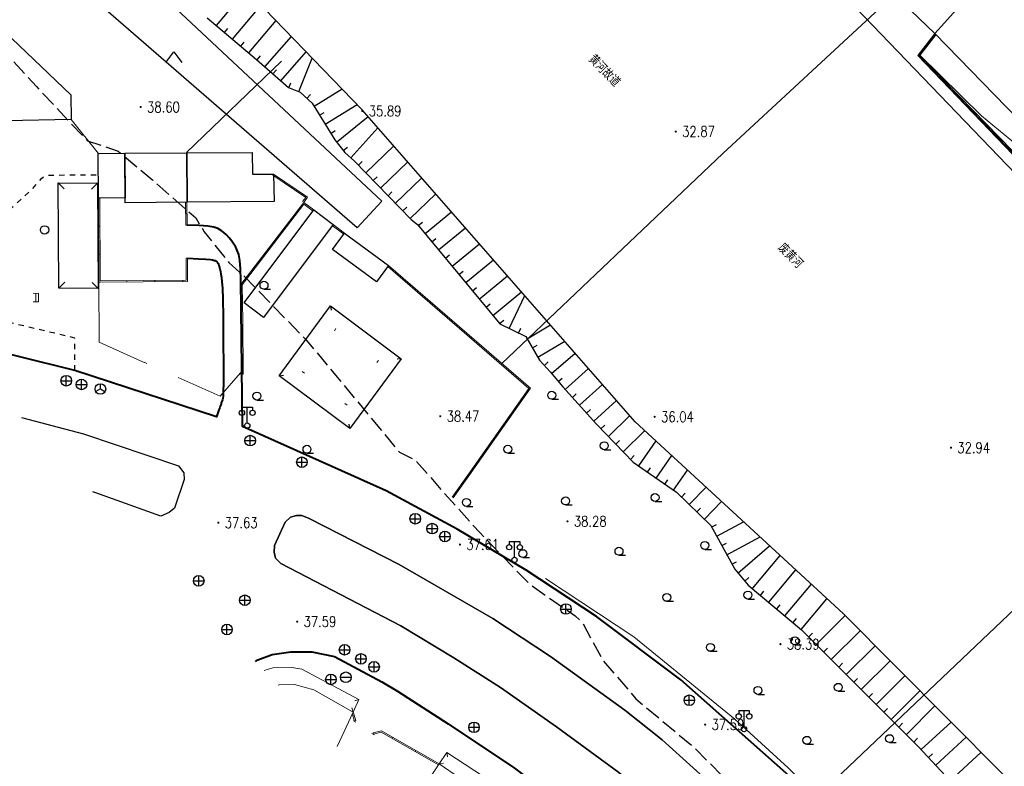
# Model space of a CAD drawing. Extents: x 39508475 to 39522402, y 3783947 to 3795549.
# Tile 263 of 323: x 39520285 to 39520470, y 3789013 to 3789154. Entities that reach past the tile are written whole.
import ezdxf
from ezdxf.enums import TextEntityAlignment as Align

# ---------------------------------------------------------------- set-up
doc = ezdxf.new("R2010")
doc.units = 0
doc.linetypes.add('X0', pattern=[4, 3, -1])
doc.linetypes.add('X6', pattern=[2, 1, -1])
doc.layers.get('0').update_dxf_attribs({"linetype": 'CONTINUOUS'})
doc.layers.add('ASSIST', color=7, linetype='CONTINUOUS', plot=False)
for name, color, linetype in [('DLDW', 14, 'CONTINUOUS'), ('DLSS', 4, 'CONTINUOUS'), ('DMTZ', 3, 'CONTINUOUS'), ('GCD', 1, 'CONTINUOUS'), ('JCDL_GXD', 4, 'CONTINUOUS'), ('JCDL_JMDD_F', 231, 'CONTINUOUS'), ('JCDL_JMDX_F', 231, 'CONTINUOUS'), ('JMD', 6, 'CONTINUOUS'), ('SXSS', 5, 'CONTINUOUS'), ('ZBTZ', 3, 'CONTINUOUS'), ('断面线', 2, 'CONTINUOUS')]:
    doc.layers.add(name, color=color, linetype=linetype)
doc.layers.add('JCDL_ZBX', color=3, linetype='CONTINUOUS', lineweight=0)
doc.layers.add('TEXTL_ZJ', color=7, linetype='CONTINUOUS', lineweight=0)
doc.styles.add('HZ', font='rs', dxfattribs={"width": 0.8, "bigfont": 'hztxt'})
doc.linetypes.add('10422', pattern='A,2,[150,AAA.SHX,S=1,R=0,X=0,Y=1],2,[177,AAA.SHX,S=1,R=0,X=0,Y=0.8],1e-09', length=4)
doc.linetypes.add('1161', pattern='A,0,[149,AAA.SHX,S=0.15,R=0,X=0,Y=0],-1.6', length=1.6)
doc.linetypes.add('X19', pattern='A,4.5,[145,symbolx.shx,S=1,R=0,X=0,Y=1],4.5,-0.5,[146,symbolx.shx,S=1,R=0,X=0,Y=0],-0.5', length=10)
doc.linetypes.add('X4', pattern='A,0,-1e-09,[149,symbolx.shx,S=0.15,R=0,X=0,Y=0],-1.6', length=1.6)
doc.linetypes.add('X49', pattern='A,0,[5,symbolt.shx,S=1,R=0,X=0,Y=0],-10', length=10)

# ---------------------------------------------------------------- blocks, each defined once
blk = doc.blocks.new('9330003')
at = {"color": 0}
blk.add_line((0, -0.75), (1.25, -0.75), dxfattribs=at)
blk.add_circle((0, 0), 0.75, dxfattribs=at)
blk = doc.blocks.new('9311003')
at = {"color": 0}
blk.add_circle((0, 0), 0.8, dxfattribs=at)
blk = doc.blocks.new('9420003')
at = {"color": 0, "linetype": 'Continuous'}
for p, q in [((-1.5, -2), (0, 0)), ((0, 0), (1.5, -2))]:
    blk.add_line(p, q, dxfattribs=at)
blk = doc.blocks.new('3521000')
at = {"color": 0}
for p, q in [((-1, 3.5), (1, 3.5)), ((0, 0.5), (0, 3.5))]:
    blk.add_line(p, q, dxfattribs=at)
at = {"color": 0, "linetype": 'Continuous', "flags": 128}
for points in [[(-1, 3.5), (-1, 2.9)], [(1, 3.5), (1, 2.9)]]:
    blk.add_lwpolyline(points, dxfattribs=at)
at = {"color": 0}
for centre in [(-1, 2.4), (1, 2.4), (0, 0)]:
    blk.add_circle(centre, 0.5, dxfattribs=at)
blk = doc.blocks.new('5441000')
at = {"color": 0}
for p, q in [((-1, 0), (1, 0)), ((0, -1), (0, 1))]:
    blk.add_line(p, q, dxfattribs=at)
blk.add_circle((0, 0), 1, dxfattribs=at)
blk = doc.blocks.new('5321000')
at = {"color": 0}
blk.add_line((-1, 0), (1, 0), dxfattribs=at)
blk.add_circle((0, 0), 1, dxfattribs=at)
blk = doc.blocks.new('5250000')
at = {"color": 0}
for q in [(-0.87, -0.5), (0, 1), (0.87, -0.5)]:
    blk.add_line((0, 0), q, dxfattribs=at)
blk.add_circle((0, 0), 1, dxfattribs=at)
blk = doc.blocks.new('gc200')
at = {"const_width": 0.2}
blk.add_lwpolyline([(-0.1, 0, 1), (0.1, 0, 1)], format="xyb", close=True, dxfattribs=at)

msp = doc.modelspace()

# ---------------------------------------------------------------- linework, layer by layer
at = {"layer": 'ASSIST', "linetype": 'X4', "flags": 128}
msp.add_lwpolyline([(39520680.25897, 3788805.84805), (39520670.84513, 3788808.79797), (39520558.05809, 3788920.93571), (39520489.65304, 3788991.9275), (39520440.00663, 3789041.83514), (39520400.85025, 3789077.9645), (39520349.44574, 3789136.71088), (39520323.78211, 3789163.22998), (39520274.07139, 3789213.61701), (39520228.6484, 3789260.75906), (39520154.95317, 3789339.64621), (39520119.0251, 3789380.45845), (39520096.79148, 3789407.24222)], dxfattribs=at)
at = {"layer": 'DLSS', "linetype": 'X6', "flags": 128}
msp.add_lwpolyline([(39520295.2998, 3789087.63009), (39520295.3108, 3789093.73508), (39520276.53381, 3789098.16009), (39520275.66534, 3789098.58748), (39520275.15882, 3789099.20657), (39520275.1828, 3789099.79308), (39520275.9888, 3789113.61008), (39520276.30059, 3789114.45096), (39520276.74042, 3789114.7893), (39520277.7948, 3789115.21109), (39520279.28686, 3789115.63797), (39520281.39158, 3789116.80726), (39520283.6118, 3789118.46208), (39520287.10425, 3789121.57889), (39520289.02106, 3789123.74894), (39520289.66763, 3789124.24464), (39520290.10299, 3789124.37344), (39520290.64981, 3789124.38509), (39520295.05037, 3789124.46755), (39520299.71744, 3789124.49712)], dxfattribs=at)
at = {"layer": 'DLSS', "linetype": 'Continuous', "lineweight": 40}
for points in [[(39520429.8128, 3789011.27809), (39520409.46481, 3789029.35208), (39520393.53208, 3789041.26591), (39520380.2788, 3789050.01708), (39520367.32006, 3789057.7681), (39520353.9688, 3789064.94509), (39520326.9118, 3789077.07309), (39520326.57624, 3789104.63102), (39520326.49479, 3789106.77491), (39520326.36675, 3789108.35023), (39520326.17632, 3789109.45759), (39520325.9118, 3789110.22809), (39520325.60999, 3789110.85521), (39520325.27951, 3789111.42408), (39520324.88711, 3789111.98311), (39520324.40361, 3789112.58132), (39520323.89218, 3789113.15285), (39520323.39494, 3789113.61171), (39520322.86657, 3789113.99152), (39520322.2638, 3789114.33108), (39520321.49801, 3789114.62142), (39520320.3574, 3789114.81635), (39520318.70465, 3789114.92626), (39520316.4358, 3789114.96708)], [(39520316.4978, 3789108.76809), (39520318.57895, 3789108.67144), (39520320.00353, 3789108.59213), (39520320.85086, 3789108.52418), (39520321.23784, 3789108.46085), (39520321.44022, 3789108.40422), (39520321.59419, 3789108.36144), (39520321.71018, 3789108.32964), (39520321.8011, 3789108.30524), (39520321.88403, 3789108.27274), (39520321.97005, 3789108.21047), (39520322.06746, 3789108.11018), (39520322.1838, 3789107.96609), (39520322.30256, 3789107.7846), (39520322.40904, 3789107.54384), (39520322.5122, 3789107.21647), (39520322.6212, 3789106.78076), (39520322.72817, 3789106.28873), (39520322.82373, 3789105.74981), (39520322.91587, 3789105.10981), (39520323.0128, 3789104.32109), (39520323.10319, 3789103.14675), (39520323.17071, 3789101.05847), (39520323.2198, 3789097.78615), (39520323.2561, 3789093.13687), (39520323.27995, 3789088.52346), (39520323.2823, 3789085.38584), (39520323.2616, 3789083.55178), (39520323.21781, 3789082.76409), (39520323.16658, 3789082.39108), (39520323.11795, 3789082.11443), (39520323.06759, 3789081.91619), (39520323.01128, 3789081.77329), (39520322.95397, 3789081.64672), (39520322.89986, 3789081.5098), (39520322.84417, 3789081.34888), (39520322.78221, 3789081.15188), (39520322.70729, 3789080.91488), (39520322.60293, 3789080.60371), (39520322.45698, 3789080.18322), (39520322.25997, 3789079.62536), (39520321.9868, 3789078.87409), (39520295.2998, 3789087.63009), (39520274.00269, 3789092.87577)], [(39520329.34364, 3789032.8353), (39520329.75693, 3789033.13092), (39520332.44845, 3789034.12777), (39520335.9978, 3789034.66208), (39520339.94084, 3789034.63817), (39520344.19381, 3789033.78208)], [(39520344.19381, 3789033.78208), (39520353.1118, 3789028.97509), (39520356.09481, 3789027.25508), (39520365.58934, 3789021.05801), (39520378.13767, 3789012.73429), (39520387.16048, 3789005.87167), (39520394.19909, 3789000.00009)]]:
    msp.add_lwpolyline(points, dxfattribs=at)
at = {"layer": 'DMTZ', "linetype": 'Continuous'}
for p, q in [((39520321.96498, 3789152.5723), (39520327.60311, 3789159.28162)), ((39520325.02728, 3789149.99891), (39520330.39959, 3789156.39191)), ((39520323.49613, 3789151.28561), (39520324.13948, 3789152.05118)), ((39520328.08959, 3789147.42553), (39520333.19608, 3789153.50221)), ((39520331.12215, 3789144.81754), (39520336.10765, 3789150.49358)), ((39520326.55843, 3789148.71222), (39520327.20178, 3789149.4778)), ((39520329.61949, 3789146.13739), (39520330.27942, 3789146.88872)), ((39520334.12748, 3789142.17784), (39520338.8985, 3789147.6097)), ((39520337.4979, 3789140.13168), (39520340.0327, 3789146.4377)), ((39520332.62482, 3789143.49769), (39520333.28474, 3789144.24902)), ((39520335.64221, 3789140.8776), (39520336.01517, 3789141.80545)), ((39520340.36046, 3789137.39491), (39520345.64716, 3789140.63608)), ((39520339.02301, 3789138.85793), (39520339.695, 3789139.5985)), ((39520342.45115, 3789133.98477), (39520348.49693, 3789137.69132)), ((39520341.40581, 3789135.68984), (39520342.25834, 3789136.21251)), ((39520344.59983, 3789130.61553), (39520350.56926, 3789135.4269)), ((39520347.28584, 3789127.66782), (39520352.39022, 3789133.34586)), ((39520343.4965, 3789132.27971), (39520344.34903, 3789132.80238)), ((39520345.85491, 3789129.05836), (39520346.63349, 3789129.6859)), ((39520350.11819, 3789124.84568), (39520355.36643, 3789129.94457)), ((39520348.72453, 3789126.28016), (39520349.44177, 3789126.97699)), ((39520352.90549, 3789121.97672), (39520358.00408, 3789126.9302)), ((39520351.51184, 3789123.4112), (39520352.22908, 3789124.10803)), ((39520355.6928, 3789119.10777), (39520360.64172, 3789123.91584)), ((39520354.29915, 3789120.54224), (39520355.01639, 3789121.23907)), ((39520358.48011, 3789116.23881), (39520363.27936, 3789120.90147)), ((39520357.08646, 3789117.67329), (39520357.8037, 3789118.37011)), ((39520361.26925, 3789113.39942), (39520366.23913, 3789117.51897)), ((39520359.99291, 3789114.93921), (39520360.7628, 3789115.57738)), ((39520363.82192, 3789110.31983), (39520368.87413, 3789114.50763)), ((39520362.54558, 3789111.85963), (39520363.31548, 3789112.4978)), ((39520366.3746, 3789107.24025), (39520371.50913, 3789111.49628)), ((39520365.09826, 3789108.78004), (39520365.86816, 3789109.41821)), ((39520368.92728, 3789104.16067), (39520374.14413, 3789108.48493)), ((39520367.65094, 3789105.70046), (39520368.42083, 3789106.33863)), ((39520371.47995, 3789101.08108), (39520376.77913, 3789105.47359)), ((39520370.20361, 3789102.62087), (39520370.97351, 3789103.25904)), ((39520374.03263, 3789098.0015), (39520379.41414, 3789102.46224)), ((39520377.08048, 3789095.55358), (39520380.06587, 3789101.71743)), ((39520372.75629, 3789099.54129), (39520373.52619, 3789100.17946)), ((39520375.30897, 3789096.4617), (39520376.07886, 3789097.09987)), ((39520380.47909, 3789093.59177), (39520384.90213, 3789096.19042)), ((39520378.88047, 3789094.68178), (39520379.31637, 3789095.58177)), ((39520382.50535, 3789090.14297), (39520387.58325, 3789093.12637)), ((39520381.49222, 3789091.86737), (39520382.35442, 3789092.37394)), ((39520385.05661, 3789087.07627), (39520389.54134, 3789090.88862)), ((39520383.72978, 3789088.57267), (39520384.47559, 3789089.23884)), ((39520387.66336, 3789084.04266), (39520392.05963, 3789088.01065)), ((39520386.35198, 3789085.55245), (39520387.11389, 3789086.20013)), ((39520390.34345, 3789081.0733), (39520394.694, 3789085.00002)), ((39520389.00341, 3789082.55798), (39520389.74575, 3789083.228)), ((39520393.02354, 3789078.10393), (39520397.32838, 3789081.9894)), ((39520391.6835, 3789079.58862), (39520392.42584, 3789080.25864)), ((39520395.78254, 3789075.20823), (39520399.83705, 3789079.12242)), ((39520394.39345, 3789076.64713), (39520395.11289, 3789077.34168)), ((39520398.56074, 3789072.33045), (39520402.66361, 3789076.29133)), ((39520397.17164, 3789073.76934), (39520397.89109, 3789074.46389)), ((39520401.49888, 3789069.64079), (39520404.76545, 3789074.35197)), ((39520399.94983, 3789070.89156), (39520400.66928, 3789071.5861)), ((39520404.78602, 3789067.3616), (39520407.73384, 3789071.61306)), ((39520403.14245, 3789068.50119), (39520403.71225, 3789069.32298)), ((39520408.07316, 3789065.08241), (39520410.70222, 3789068.87415)), ((39520406.42959, 3789066.222), (39520406.99938, 3789067.04379)), ((39520411.01592, 3789062.38367), (39520414.18401, 3789065.66152)), ((39520409.57784, 3789063.7736), (39520410.2728, 3789064.49265)), ((39520413.8921, 3789059.60381), (39520417.12457, 3789062.94828)), ((39520412.45401, 3789060.99374), (39520413.14898, 3789061.71279)), ((39520416.21141, 3789056.4009), (39520421.25566, 3789059.13655)), ((39520415.25794, 3789058.159), (39520416.13699, 3789058.63573)), ((39520418.11834, 3789052.88471), (39520424.36167, 3789056.27065)), ((39520417.16488, 3789054.64281), (39520418.04392, 3789055.11954)), ((39520420.18805, 3789049.48063), (39520426.16264, 3789054.60891)), ((39520422.91153, 3789046.56507), (39520428.12872, 3789052.79481)), ((39520419.07181, 3789051.12662), (39520419.95086, 3789051.60335)), ((39520425.97818, 3789043.99686), (39520431.07189, 3789050.07917)), ((39520421.49068, 3789047.96302), (39520422.24949, 3789048.61434)), ((39520429.04483, 3789041.42865), (39520434.01506, 3789047.36352)), ((39520424.44486, 3789045.28096), (39520425.08691, 3789046.04762)), ((39520432.11147, 3789038.86045), (39520436.95823, 3789044.64788)), ((39520427.5115, 3789042.71276), (39520428.15355, 3789043.47942)), ((39520430.57815, 3789040.14455), (39520431.2202, 3789040.91121)), ((39520434.93871, 3789036.03129), (39520440.38526, 3789041.45452)), ((39520433.52753, 3789037.44853), (39520434.23616, 3789038.15412)), ((39520437.76106, 3789033.1968), (39520443.20625, 3789038.61868)), ((39520436.34989, 3789034.61404), (39520437.05851, 3789035.31963)), ((39520440.5836, 3789030.3625), (39520446.02672, 3789035.78337)), ((39520439.17229, 3789031.7796), (39520439.88084, 3789032.48526)), ((39520443.40624, 3789027.52829), (39520448.84771, 3789032.94753)), ((39520441.99492, 3789028.94539), (39520442.70347, 3789029.65105)), ((39520446.23429, 3789024.69951), (39520451.63822, 3789030.14234)), ((39520444.81755, 3789026.11118), (39520445.5261, 3789026.81684)), ((39520449.07285, 3789021.88124), (39520454.45927, 3789027.30645)), ((39520447.65357, 3789023.29038), (39520448.35814, 3789024.00002)), ((39520451.9114, 3789019.06298), (39520457.28032, 3789024.47055)), ((39520450.49212, 3789020.47211), (39520451.19669, 3789021.18175)), ((39520454.72693, 3789016.2225), (39520460.3322, 3789021.40262)), ((39520453.33067, 3789017.65385), (39520454.03524, 3789018.36348)), ((39520457.44175, 3789013.28486), (39520463.1551, 3789018.56486)), ((39520456.08434, 3789014.75368), (39520456.81875, 3789015.43239)), ((39520460.15658, 3789010.34722), (39520465.97801, 3789015.7271))]:
    msp.add_line(p, q, dxfattribs=at)
at = {"layer": 'DMTZ', "color": 1, "linetype": 'X0', "flags": 128}
msp.add_lwpolyline([(39520058.93811, 3789389.1018), (39520083.71648, 3789352.73213), (39520135.42214, 3789303.70207), (39520199.90579, 3789234.86678), (39520240.67612, 3789193.026), (39520288.09787, 3789141.07083), (39520297.66459, 3789130.88662), (39520303.47722, 3789128.92215), (39520310.00241, 3789123.43876), (39520318.07398, 3789116.34917), (39520319.6849, 3789113.72159), (39520324.31313, 3789107.97938), (39520327.19035, 3789105.39285), (39520338.50511, 3789093.74664), (39520338.76059, 3789093.5447), (39520356.43862, 3789072.21767), (39520359.39023, 3789070.7881), (39520362.24468, 3789067.59241), (39520364.61404, 3789064.80517), (39520371.61482, 3789057.04877), (39520380.93878, 3789047.39056), (39520389.50917, 3789041.44814), (39520390.94608, 3789040.05935), (39520394.73387, 3789033.07505), (39520400.9705, 3789025.80919), (39520411.87128, 3789016.68019), (39520417.42614, 3789011.10144), (39520424.06985, 3789004.43048), (39520432.62719, 3788995.9343), (39520442.24783, 3788985.52405), (39520447.3009, 3788979.91679)], dxfattribs=at)
at = {"layer": 'DMTZ', "linetype": '10422', "flags": 128}
msp.add_lwpolyline([(39520457.2818, 3789151.06409), (39520442.208, 3789165.567), (39520400.725, 3789208.202), (39520383.075, 3789226.546), (39520375.06738, 3789234.64216), (39520373.58156, 3789232.96549), (39520369.614, 3789237.024)], dxfattribs=at)
at = {"layer": 'DMTZ', "linetype": 'Continuous', "flags": 128}
msp.add_lwpolyline([(39520320.2088, 3789154.04809), (39520329.5538, 3789146.19509), (39520335.5788, 3789140.90309), (39520337.7158, 3789140.04409), (39520340.0158, 3789137.95709), (39520344.2528, 3789131.04609), (39520346.1598, 3789128.68009), (39520348.0008, 3789127.02509), (39520358.6518, 3789116.06209), (39520359.84199, 3789115.12128), (39520375.37837, 3789096.37798), (39520380.2198, 3789094.03309), (39520382.8478, 3789089.56009), (39520384.8638, 3789087.30309), (39520387.1828, 3789084.57509), (39520393.5478, 3789077.52309), (39520400.4658, 3789070.35709), (39520408.6058, 3789064.71309), (39520415.1158, 3789058.42109), (39520419.5808, 3789050.18809), (39520422.1258, 3789047.22309), (39520432.1728, 3789038.80909), (39520438.6848, 3789032.26909), (39520445.2668, 3789025.66009), (39520454.2218, 3789016.76909), (39520464.4078, 3789005.74709)], dxfattribs=at)
at = {"layer": 'DMTZ', "linetype": '10422'}
msp.add_lwpolyline([(39520726.67274, 3788860.2005), (39520711.29035, 3788877.14799), (39520696.01331, 3788896.93759), (39520685.35885, 3788909.19306), (39520650.36404, 3788945.55646), (39520629.81128, 3788966.43051), (39520603.55347, 3788993.54534), (39520586.98785, 3789009.9061), (39520570.97332, 3789025.48516), (39520545.23935, 3789052.26508), (39520513.71185, 3789085.36636), (39520489.77748, 3789109.72628), (39520454.03946, 3789146.9425)], dxfattribs=at)
at = {"layer": 'JCDL_JMDD_F', "lineweight": 0}
for points in [[(39520344.48904, 3789095.50166), (39520344.19057, 3789095.10052)], [(39520308.85332, 3789088.96945), (39520308.39553, 3789089.17051)], [(39520352.50304, 3789089.51666), (39520352.20457, 3789089.11552)], [(39520338.1535, 3789087.40568), (39520338.55411, 3789087.10649)], [(39520346.56811, 3789081.12149), (39520346.1675, 3789081.42068)]]:
    msp.add_lwpolyline(points, dxfattribs=at)
at = {"layer": 'JCDL_JMDX_F', "linetype": 'Continuous', "lineweight": 0}
for points in [[(39520338.209, 3789119.41734), (39520338.80019, 3789120.2035), (39520332.60451, 3789124.40416)], [(39520338.4088, 3789119.26709), (39520339.1578, 3789120.26309), (39520332.7448, 3789124.61109)], [(39520336.0508, 3789122.36963), (39520335.9105, 3789122.16271)], [(39520340.1917, 3789117.64568), (39520338.45818, 3789118.92046), (39520326.84281, 3789103.75965), (39520326.92379, 3789096.9584), (39520326.99049, 3789086.90812), (39520326.48492, 3789086.91603)], [(39520340.3398, 3789117.84709), (39520338.4088, 3789119.26709), (39520326.5918, 3789103.84309), (39520326.6738, 3789096.95609), (39520326.7388, 3789087.16209), (39520326.48883, 3789087.166)], [(39520336.82568, 3789117.20073), (39520337.02413, 3789117.04869)], [(39520345.95367, 3789113.30944), (39520343.79967, 3789114.91044)], [(39520346.1028, 3789113.51009), (39520343.9488, 3789115.11109)], [(39520333.78483, 3789113.2317), (39520333.98328, 3789113.07966)], [(39520330.74398, 3789109.26267), (39520330.94243, 3789109.11062)], [(39520354.87815, 3789106.99645), (39520354.71464, 3789106.80734)], [(39520327.70313, 3789105.29363), (39520327.90158, 3789105.14159)], [(39520358.66046, 3789103.72626), (39520358.49695, 3789103.53714)], [(39520287.47109, 3789102.14309), (39520288.47099, 3789102.15737)], [(39520287.97104, 3789102.15023), (39520287.99398, 3789100.54384)], [(39520288.47099, 3789102.15737), (39520288.49393, 3789100.55097)], [(39520287.49403, 3789100.5367), (39520288.49393, 3789100.55098)], [(39520326.62958, 3789100.67064), (39520326.87956, 3789100.67361)], [(39520362.44276, 3789100.45607), (39520362.27925, 3789100.26695)], [(39520366.22507, 3789097.18587), (39520366.06156, 3789096.99676)], [(39520326.68233, 3789095.67093), (39520326.93233, 3789095.67259)], [(39520370.00737, 3789093.91568), (39520369.84387, 3789093.72656)], [(39520326.71552, 3789090.67104), (39520326.96551, 3789090.6727)], [(39520373.78968, 3789090.64549), (39520373.62617, 3789090.45637)], [(39520377.57199, 3789087.37529), (39520377.40848, 3789087.18618)], [(39520380.98372, 3789084.05949), (39520380.77924, 3789084.20332)], [(39520372.35397, 3789071.79053), (39520372.14949, 3789071.93436)], [(39520369.47658, 3789067.70145), (39520369.27356, 3789067.84734)]]:
    msp.add_lwpolyline(points, dxfattribs=at)
at = {"layer": 'JCDL_ZBX', "color": 114, "linetype": 'X49', "lineweight": 0, "true_color": 0x009944}
for points in [[(39520454.3548, 3789147.07409), (39520466.0408, 3789135.58109), (39520476.7068, 3789126.78109), (39520481.7398, 3789121.03209), (39520488.3928, 3789114.97409), (39520495.4688, 3789107.04109), (39520499.9998, 3789102.01609)], [(39520383.97122, 3789048.47278), (39520400.60958, 3789037.49184), (39520419.60412, 3789021.94421), (39520429.6633, 3789012.82174), (39520442.13565, 3789000.00009)]]:
    msp.add_lwpolyline(points, dxfattribs=at)
at = {"layer": 'JCDL_ZBX', "color": 114, "linetype": 'X4', "lineweight": 0, "true_color": 0x009944}
for points in [[(39520316.32311, 3789128.70284), (39520334.2259, 3789145.85384)], [(39520294.64581, 3789134.90308), (39520299.6918, 3789128.54009)]]:
    msp.add_lwpolyline(points, dxfattribs=at)
at = {"layer": 'JMD', "linetype": 'Continuous'}
for p, q in [((39520457.2818, 3789151.06409), (39520457.47829, 3789150.90951)), ((39520454.19036, 3789147.13433), (39520454.38685, 3789146.97976)), ((39520457.36017, 3789143.53784), (39520457.53914, 3789143.7124)), ((39520460.8513, 3789139.95845), (39520461.03027, 3789140.13301)), ((39520464.34243, 3789136.37906), (39520464.5214, 3789136.55362)), ((39520467.83356, 3789132.79968), (39520468.01253, 3789132.97423)), ((39520292.15795, 3789122.95803), (39520293.28864, 3789121.82597)), ((39520299.59151, 3789122.89789), (39520298.45945, 3789121.7672)), ((39520292.29416, 3789103.14898), (39520293.42622, 3789104.27967)), ((39520299.72771, 3789103.08884), (39520298.59703, 3789104.2209))]:
    msp.add_line(p, q, dxfattribs=at)
at = {"layer": 'JMD', "linetype": 'Continuous', "flags": 128}
for points in [[(39520234.38718, 3789242.46703), (39520296.22984, 3789175.69721), (39520313.39293, 3789156.67646), (39520353.1478, 3789119.53229), (39520348.5027, 3789114.48032), (39520294.05677, 3789161.77707), (39520227.49664, 3789235.55396)], [(39520292.29416, 3789103.14898), (39520292.15795, 3789122.95803), (39520299.59151, 3789122.89789), (39520299.72771, 3789103.08884)]]:
    msp.add_lwpolyline(points, close=True, dxfattribs=at)
at = {"layer": 'JMD'}
for points in [[(39520249.9998, 3789182.10873), (39520294.55216, 3789139.50214), (39520294.64581, 3789134.90308), (39520282.36781, 3789134.65308)], [(39520304.72036, 3789128.56315), (39520304.77836, 3789120.13815), (39520299.77645, 3789120.09889), (39520299.7188, 3789128.49809), (39520304.72036, 3789128.56315)], [(39520304.72036, 3789128.56315), (39520316.38844, 3789128.62752), (39520316.45241, 3789119.33443), (39520304.78472, 3789119.21386), (39520304.72036, 3789128.56315)], [(39520332.7448, 3789124.61109), (39520332.82477, 3789119.46752), (39520316.45241, 3789119.33443), (39520316.38844, 3789128.62752), (39520328.7188, 3789128.65809), (39520328.74378, 3789124.58901), (39520332.7448, 3789124.61109)], [(39520343.9488, 3789115.11109), (39520330.8258, 3789097.62009), (39520327.2168, 3789100.35609), (39520340.3398, 3789117.84709), (39520343.9488, 3789115.11109)], [(39520343.8178, 3789110.40209), (39520346.1028, 3789113.51009), (39520354.3928, 3789107.41609), (39520352.1078, 3789104.30809), (39520343.8178, 3789110.40209)], [(39520343.4818, 3789099.77909), (39520356.77886, 3789089.8486), (39520347.09186, 3789076.6946), (39520333.7948, 3789086.62509), (39520343.4818, 3789099.77909)], [(39520343.4818, 3789099.77909), (39520343.59921, 3789098.98775)], [(39520356.78213, 3789089.84616), (39520355.99079, 3789089.72876)], [(39520333.7948, 3789086.62509), (39520334.58614, 3789086.74249)], [(39520347.09186, 3789076.6946), (39520346.97445, 3789077.48594)]]:
    msp.add_lwpolyline(points, dxfattribs=at)
at = {"layer": 'JMD', "linetype": 'Continuous', "lineweight": 0}
for points in [[(39520499.9998, 3789107.11209), (39520457.2818, 3789151.06409), (39520459.0758, 3789153.07709), (39520468.0408, 3789163.13609), (39520499.9998, 3789130.20309)], [(39520299.74531, 3789120.09871), (39520299.99531, 3789120.10029)], [(39520299.74531, 3789120.09871), (39520299.84581, 3789104.24508), (39520316.5088, 3789104.35608), (39520316.4978, 3789108.76809)], [(39520299.99531, 3789120.10029), (39520300.09422, 3789104.49675), (39520316.25818, 3789104.60442), (39520316.2478, 3789108.76746)], [(39520316.42881, 3789119.30609), (39520316.17881, 3789119.30569)], [(39520316.1858, 3789114.96668), (39520316.17881, 3789119.30569)], [(39520316.4358, 3789114.96708), (39520316.42881, 3789119.30609)], [(39520316.43231, 3789117.13659), (39520316.18231, 3789117.13618)], [(39520299.77881, 3789114.81417), (39520300.02881, 3789114.81575)], [(39520316.4358, 3789114.96708), (39520316.1858, 3789114.96668)], [(39520299.81231, 3789109.52963), (39520300.06231, 3789109.53121)], [(39520316.4978, 3789108.76809), (39520316.2478, 3789108.76746)], [(39520366.5588, 3789063.64109), (39520369.5338, 3789067.78109), (39520381.1438, 3789084.28709), (39520354.3928, 3789107.41609)], [(39520366.35579, 3789063.78697), (39520369.33005, 3789067.92595), (39520380.80919, 3789084.24591), (39520354.22929, 3789107.22697)], [(39520299.84581, 3789104.24508), (39520300.0958, 3789104.24667)], [(39520305.11454, 3789104.28018), (39520305.11287, 3789104.53017)], [(39520310.38327, 3789104.31528), (39520310.3816, 3789104.56527)], [(39520315.65199, 3789104.35037), (39520315.65033, 3789104.60037)], [(39520378.10714, 3789079.96984), (39520377.90265, 3789080.11367)], [(39520375.23055, 3789075.88019), (39520375.02607, 3789076.02402)], [(39520330.96334, 3789031.14703), (39520332.5688, 3789031.65609), (39520336.1508, 3789031.69509), (39520338.0318, 3789031.37509)], [(39520338.0318, 3789031.37509), (39520348.8159, 3789025.64781), (39520347.7018, 3789023.30409), (39520340.3068, 3789027.48109), (39520336.7098, 3789028.46509), (39520333.8098, 3789028.43409), (39520333.60717, 3789028.39127)], [(39520333.60717, 3789028.39127), (39520333.8098, 3789028.43409), (39520336.7098, 3789028.46509), (39520340.3068, 3789027.48109), (39520347.7018, 3789023.30409)], [(39520347.7018, 3789023.30409), (39520347.46046, 3789024.06681)], [(39520348.8159, 3789025.64781), (39520348.05637, 3789025.39659)], [(39520347.7018, 3789023.30409), (39520344.72964, 3789016.79794)], [(39520347.97811, 3789021.60816), (39520347.54707, 3789022.96537)], [(39520347.90764, 3789022.65599), (39520347.66936, 3789022.58031)], [(39520348.21638, 3789021.68384), (39520347.7018, 3789023.30409)], [(39520347.78411, 3789021.66706), (39520348.2054, 3789021.39779)], [(39520348.21638, 3789021.68384), (39520347.97811, 3789021.60816)], [(39520351.23563, 3789019.25239), (39520351.65693, 3789018.98311)], [(39520363.94445, 3789013.55449), (39520353.03796, 3789019.77957), (39520351.48802, 3789019.38245)], [(39520351.48802, 3789019.38245), (39520351.55007, 3789019.14027)], [(39520363.80825, 3789013.3524), (39520353.00202, 3789019.51229), (39520351.55007, 3789019.14027)], [(39520355.18915, 3789018.55332), (39520355.06534, 3789018.33613)], [(39520359.53298, 3789016.0772), (39520359.40917, 3789015.86001)], [(39520382.99077, 3789000.00009), (39520382.99077, 3789000.00009), (39520379.2118, 3789003.03809), (39520363.94445, 3789013.55449), (39520365.36178, 3789015.65739), (39520380.9896, 3789005.45874), (39520387.794, 3789000.00009)], [(39520365.36178, 3789015.65739), (39520365.52054, 3789014.8733)], [(39520364.91563, 3789000.00009), (39520357.93126, 3789004.63268), (39520363.94445, 3789013.55449), (39520379.2118, 3789003.03809), (39520382.99077, 3789000.00009)], [(39520363.94445, 3789013.55449), (39520364.73046, 3789013.70344)]]:
    msp.add_lwpolyline(points, dxfattribs=at)
at = {"layer": 'JMD', "color": 7, "linetype": 'Continuous', "flags": 128}
msp.add_lwpolyline([(39520457.2818, 3789151.06409), (39520454.03946, 3789146.9425), (39520576.90181, 3789020.97409)], dxfattribs=at)
at = {"layer": 'JMD', "linetype": 'Continuous', "flags": 128}
msp.add_lwpolyline([(39520457.47829, 3789150.90951), (39520454.37145, 3789146.96018), (39520577.08078, 3789021.14864)], dxfattribs=at)
at = {"layer": 'JMD', "linetype": 'X19', "lineweight": 0}
for points in [[(39520299.84581, 3789104.24509), (39520299.8618, 3789092.94009), (39520308.39033, 3789089.14789)], [(39520314.75769, 3789086.31665), (39520322.7068, 3789082.78209), (39520326.48883, 3789087.166)]]:
    msp.add_lwpolyline(points, dxfattribs=at)
at = {"layer": 'SXSS', "linetype": 'Continuous', "flags": 128}
for points in [[(39520083.05676, 3789525.26671), (39520084.09693, 3789521.45623), (39520085.71496, 3789516.83745), (39520087.79528, 3789514.29714), (39520089.52888, 3789513.25791), (39520091.14691, 3789511.98775), (39520091.49363, 3789509.10102), (39520093.34281, 3789507.71538), (39520095.53871, 3789506.67616), (39520098.19689, 3789504.94412), (39520209.43169, 3789397.62339), (39520292.82333, 3789310.98652), (39520396.462, 3789203.719), (39520597.633, 3788994.519), (39520617.91147, 3788972.34749), (39520621.455, 3788969.49), (39520679.328, 3788909.878), (39520724.0845, 3788856.25547)], [(39520680.25897, 3788805.84805), (39520670.84513, 3788808.79797), (39520558.05809, 3788920.93571), (39520489.65304, 3788991.9275), (39520440.00663, 3789041.83514), (39520400.85025, 3789077.9645), (39520349.44574, 3789136.71088), (39520323.78211, 3789163.22998), (39520274.07139, 3789213.61701), (39520228.6484, 3789260.75906), (39520154.95317, 3789339.64621), (39520119.0251, 3789380.45845), (39520096.79148, 3789407.24222)]]:
    msp.add_lwpolyline(points, dxfattribs=at)
at = {"layer": 'ZBTZ', "linetype": '1161', "flags": 128}
for points in [[(39520285.24449, 3789078.8014), (39520296.96849, 3789075.67534), (39520314.81081, 3789069.69709), (39520315.8542, 3789068.35669), (39520315.91762, 3789067.08836), (39520314.11025, 3789061.66626), (39520313.06388, 3789060.87356), (39520311.5308, 3789060.19308), (39520299.05519, 3789064.65317), (39520298.71983, 3789064.75558)], [(39520285.24449, 3789078.8014), (39520296.96849, 3789075.67534), (39520314.81081, 3789069.69709), (39520315.8542, 3789068.35669), (39520315.91762, 3789067.08836), (39520314.11025, 3789061.66626), (39520313.06388, 3789060.87356)], [(39520313.06388, 3789060.87356), (39520311.5308, 3789060.19308), (39520299.05519, 3789064.65317), (39520298.71983, 3789064.75558)], [(39520425.46412, 3789000.00009), (39520411.0288, 3789000.00009), (39520409.13642, 3789001.80036), (39520401.6208, 3789008.52408), (39520397.76649, 3789011.93026), (39520385.99312, 3789020.53583), (39520375.4728, 3789027.93809), (39520366.66024, 3789033.54442), (39520356.70793, 3789039.54404), (39520334.08881, 3789051.30308), (39520333.10115, 3789052.28732), (39520332.81982, 3789053.39856), (39520332.89894, 3789054.64959), (39520334.92558, 3789059.08218), (39520335.94797, 3789060.03169), (39520337.0631, 3789060.30771), (39520338.04659, 3789060.32773), (39520339.46983, 3789059.76705), (39520356.4145, 3789051.11496), (39520374.0408, 3789040.91009), (39520384.87993, 3789033.73446), (39520398.8788, 3789023.67708), (39520405.9249, 3789018.08361), (39520421.5198, 3789004.01109), (39520425.46412, 3789000.00009)], [(39520425.46412, 3789000.00009), (39520421.5198, 3789004.01109), (39520405.9249, 3789018.08361), (39520398.8788, 3789023.67708), (39520384.87993, 3789033.73446), (39520374.0408, 3789040.91009), (39520356.4145, 3789051.11496), (39520339.46983, 3789059.76705), (39520338.04659, 3789060.32773), (39520337.0631, 3789060.30771), (39520335.94797, 3789060.03169), (39520334.92558, 3789059.08218), (39520332.89894, 3789054.64959), (39520332.81982, 3789053.39856), (39520333.10115, 3789052.28732), (39520334.08881, 3789051.30308), (39520356.70793, 3789039.54404), (39520366.66024, 3789033.54442), (39520375.4728, 3789027.93809), (39520385.99312, 3789020.53583), (39520397.76649, 3789011.93026), (39520401.6208, 3789008.52408), (39520409.13642, 3789001.80036), (39520411.0288, 3789000.00009)]]:
    msp.add_lwpolyline(points, dxfattribs=at)
at = {"layer": '断面线', "linetype": 'Continuous', "flags": 128}
for points in [[(39520452.73595, 3789161.33491), (39520417.36781, 3789128.47545), (39520375.7566, 3789088.94488)], [(39520515.89304, 3789083.52521), (39520486.20449, 3789055.94248), (39520411.02208, 3788984.51933)]]:
    msp.add_lwpolyline(points, dxfattribs=at)

# ---------------------------------------------------------------- block references
at = {"layer": 'DLDW', "linetype": 'Continuous'}
for p in [(39520327.7758, 3789077.24509), (39520378.1088, 3789051.94409), (39520421.3328, 3789020.09008)]:
    msp.add_blockref('3521000', p, dxfattribs=at)
at = {"layer": 'GCD', "linetype": 'Continuous'}
ref = msp.add_blockref('gc200', (39520307.7097, 3789137.224, 38.6), dxfattribs=at)
ref.add_attrib('height', '38.60', dxfattribs={"linetype": 'Continuous', "height": 2, "style": 'HZ', "width": 0.8}).set_placement((39520308.9097, 3789137.224, 38.6), align=Align.MIDDLE_LEFT)
ref = msp.add_blockref('gc200', (39520349.452, 3789136.487, 35.886), dxfattribs=at)
ref.add_attrib('height', '35.89', dxfattribs={"linetype": 'Continuous', "height": 2, "style": 'HZ', "width": 0.8}).set_placement((39520350.652, 3789136.487, 35.886), align=Align.MIDDLE_LEFT)
ref = msp.add_blockref('gc200', (39520408.488, 3789132.613, 32.868), dxfattribs=at)
ref.add_attrib('height', '32.87', dxfattribs={"linetype": 'Continuous', "height": 2, "style": 'HZ', "width": 0.8}).set_placement((39520409.688, 3789132.613, 32.868), align=Align.MIDDLE_LEFT)
ref = msp.add_blockref('gc200', (39520364.1279, 3789079.011, 38.47), dxfattribs=at)
ref.add_attrib('height', '38.47', dxfattribs={"linetype": 'Continuous', "height": 2, "style": 'HZ', "width": 0.8}).set_placement((39520365.3279, 3789079.011, 38.47), align=Align.MIDDLE_LEFT)
ref = msp.add_blockref('gc200', (39520404.507, 3789078.901, 36.041), dxfattribs=at)
ref.add_attrib('height', '36.04', dxfattribs={"linetype": 'Continuous', "height": 2, "style": 'HZ', "width": 0.8}).set_placement((39520405.707, 3789078.901, 36.041), align=Align.MIDDLE_LEFT)
ref = msp.add_blockref('gc200', (39520460.303, 3789073.083, 32.942), dxfattribs=at)
ref.add_attrib('height', '32.94', dxfattribs={"linetype": 'Continuous', "height": 2, "style": 'HZ', "width": 0.8}).set_placement((39520461.503, 3789073.083, 32.942), align=Align.MIDDLE_LEFT)
ref = msp.add_blockref('gc200', (39520322.3478, 3789058.957, 37.63), dxfattribs=at)
ref.add_attrib('height', '37.63', dxfattribs={"linetype": 'Continuous', "height": 2, "style": 'HZ', "width": 0.8}).set_placement((39520323.5478, 3789058.957, 37.63), align=Align.MIDDLE_LEFT)
ref = msp.add_blockref('gc200', (39520388.0935, 3789059.218, 38.28), dxfattribs=at)
ref.add_attrib('height', '38.28', dxfattribs={"linetype": 'Continuous', "height": 2, "style": 'HZ', "width": 0.8}).set_placement((39520389.2935, 3789059.218, 38.28), align=Align.MIDDLE_LEFT)
ref = msp.add_blockref('gc200', (39520367.835, 3789054.848, 37.61), dxfattribs=at)
ref.add_attrib('height', '37.61', dxfattribs={"linetype": 'Continuous', "height": 2, "style": 'HZ', "width": 0.8}).set_placement((39520369.035, 3789054.848, 37.61), align=Align.MIDDLE_LEFT)
ref = msp.add_blockref('gc200', (39520337.1867, 3789040.325, 37.59), dxfattribs=at)
ref.add_attrib('height', '37.59', dxfattribs={"linetype": 'Continuous', "height": 2, "style": 'HZ', "width": 0.8}).set_placement((39520338.3867, 3789040.325, 37.59), align=Align.MIDDLE_LEFT)
ref = msp.add_blockref('gc200', (39520428.203, 3789036.088, 38.39), dxfattribs=at)
ref.add_attrib('height', '38.39', dxfattribs={"linetype": 'Continuous', "height": 2, "style": 'HZ', "width": 0.8}).set_placement((39520429.403, 3789036.088, 38.39), align=Align.MIDDLE_LEFT)
ref = msp.add_blockref('gc200', (39520414.023, 3789020.936, 37.59), dxfattribs=at)
ref.add_attrib('height', '37.59', dxfattribs={"linetype": 'Continuous', "height": 2, "style": 'HZ', "width": 0.8}).set_placement((39520415.223, 3789020.936, 37.59), align=Align.MIDDLE_LEFT)
at = {"layer": 'JCDL_GXD'}
for name, p in [('5441000', (39520293.7048, 3789085.69608)), ('5441000', (39520296.5708, 3789084.99809)), ('5250000', (39520300.11881, 3789084.13809)), ('5441000', (39520328.3268, 3789074.41609)), ('5441000', (39520338.07181, 3789070.34509)), ('5441000', (39520359.42381, 3789059.71009)), ('5441000', (39520362.6078, 3789057.84208)), ('5441000', (39520365.0058, 3789056.36409)), ('5441000', (39520318.63881, 3789048.02409)), ('5441000', (39520327.31881, 3789044.35809)), ('5441000', (39520387.7948, 3789042.70508)), ('5441000', (39520323.9668, 3789038.85909)), ('5441000', (39520346.1178, 3789035.03408)), ('5441000', (39520349.19581, 3789033.31308)), ('5441000', (39520351.6578, 3789031.82308)), ('5441000', (39520343.53491, 3789029.45146)), ('5321000', (39520346.34412, 3789029.8465)), ('5441000', (39520411.03481, 3789025.52309)), ('5441000', (39520370.48681, 3789020.42909))]:
    msp.add_blockref(name, p, dxfattribs=at)
at = {"layer": 'ZBTZ'}
for name, p in [('9420003', (39520313.9785, 3789147.64196)), ('9311003', (39520289.61464, 3789114.08374)), ('9330003', (39520330.93478, 3789103.6811)), ('9330003', (39520329.60682, 3789082.81541)), ('9330003', (39520385.12117, 3789082.95454)), ('9330003', (39520395.01427, 3789073.46279)), ('9330003', (39520339.03096, 3789072.79601)), ('9330003', (39520376.85751, 3789072.79601)), ('9330003', (39520369.04512, 3789062.79)), ('9330003', (39520387.73373, 3789063.05139)), ('9330003', (39520404.59268, 3789063.70484)), ('9330003', (39520413.94655, 3789054.67792)), ('9330003', (39520379.68275, 3789053.13113)), ('9330003', (39520397.79106, 3789053.59183)), ('9330003', (39520422.08078, 3789045.33633)), ('9330003', (39520406.80252, 3789044.90392)), ('9330003', (39520430.91335, 3789036.73438)), ('9330003', (39520415.00089, 3789035.48905)), ('9330003', (39520423.96642, 3789027.36667)), ('9330003', (39520439.08165, 3789027.96052)), ('9330003', (39520433.18557, 3789017.97811)), ('9330003', (39520448.76085, 3789018.29495))]:
    msp.add_blockref(name, p, dxfattribs=at)

# ---------------------------------------------------------------- texts
at = {"layer": 'TEXTL_ZJ', "style": 'HZ', "width": 0.8}
for s, rotation, p in [('黄河故道', -45.6160597, (39520391.49875, 3789145.6337)), ('废黄河', -45.4663006, (39520427.16559, 3789110.14455))]:
    msp.add_text(s, height=1.8, rotation=rotation, dxfattribs=at).set_placement(p, align=Align.BOTTOM_LEFT)

doc.saveas('drawing.dxf')
